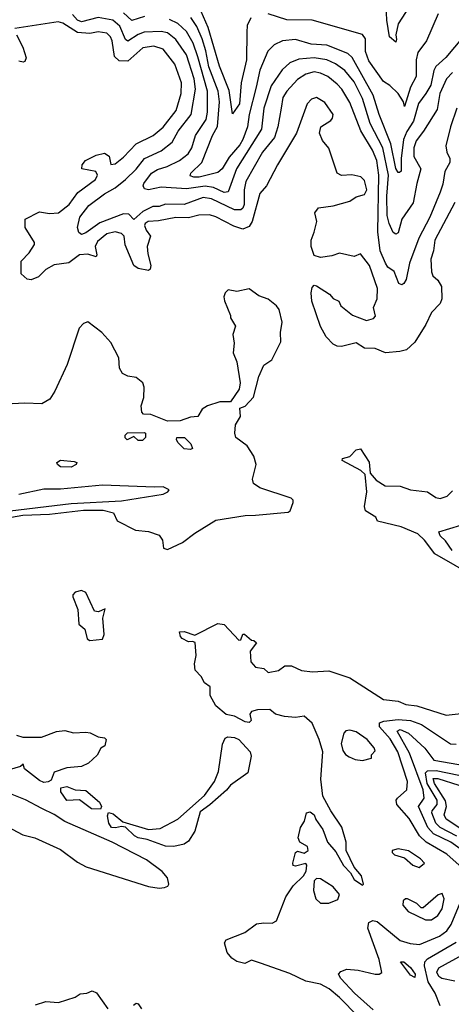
# Model space of a CAD drawing. Extents: x 1603745 to 1745082, y 385868 to 533966.
# Tile 479 of 646: x 1722810 to 1724869, y 441722 to 446417. Entities that reach past the tile are written whole.
import ezdxf

# ---------------------------------------------------------------- set-up
doc = ezdxf.new("R2010")
doc.units = 0

msp = doc.modelspace()

# ---------------------------------------------------------------- linework, layer by layer
at = {"layer": '0CON20XD'}
for points in [[(1724689.3, 446510.7), (1724615, 446396.9), (1724604.7, 446345), (1724608, 446322), (1724605, 446308.9), (1724574.7, 446335), (1724561.4, 446415), (1724558.2, 446485)], [(1724896, 445995), (1724865.3, 445905), (1724843.5, 445815), (1724847.5, 445785), (1724861.6, 445755), (1724861.1, 445735), (1724837.5, 445692.5), (1724828, 445632), (1724815.3, 445595), (1724765.8, 445475), (1724714.3, 445375), (1724670, 445255), (1724652.8, 445177.2), (1724642, 445158), (1724633, 445153), (1724619.3, 445159.3), (1724595.8, 445215.8), (1724566.5, 445236.5), (1724555.4, 445255), (1724529.1, 445315), (1724518.3, 445405), (1724523.6, 445675), (1724513.3, 445745), (1724493.7, 445793.7), (1724436.5, 445886.5), (1724385, 446022.1), (1724346.7, 446085), (1724325, 446109.5), (1724280.4, 446145), (1724245, 446162.2), (1724215, 446167.8), (1724175, 446157.4), (1724135, 446131.9), (1724083.5, 446075), (1724064.8, 446045), (1724057.5, 445995), (1724041.7, 445905), (1724025, 445855.5), (1723968.9, 445785), (1723889.4, 445645), (1723880.8, 445605), (1723880.9, 445535), (1723875, 445517.8), (1723865, 445510), (1723835, 445510.6), (1723725, 445561.8), (1723685, 445568.1), (1723595, 445536.1), (1723505, 445537.1), (1723475, 445525.4), (1723445, 445525.7), (1723397.4, 445502.6), (1723355, 445463.8), (1723329.8, 445489.8), (1723305, 445490.2), (1723191.8, 445448.2), (1723125, 445401.1), (1723105, 445393.1), (1723091.7, 445401.7), (1723086.2, 445425), (1723096.7, 445475), (1723139.6, 445530.4), (1723214.1, 445585.9), (1723264.7, 445615), (1723315.3, 445655), (1723365, 445703.6), (1723405, 445755.3), (1723485, 445791.6), (1723536.9, 445833.1), (1723565.6, 445885), (1723628.1, 445965), (1723649.1, 446085), (1723642, 446135), (1723605, 446248.8), (1723555, 446322.9), (1723515, 446353.7), (1723485, 446360.3), (1723403.4, 446356.6), (1723375, 446345.7), (1723325, 446313.4), (1723315, 446322.7), (1723288.1, 446385), (1723254.7, 446414.7), (1723185, 446427.8), (1723105, 446406.8), (1723086.4, 446415), (1723062, 446442)], [(1723405, 446431.3), (1723345, 446413.2), (1723305, 446449.8)], [(1724925.2, 446334.8), (1724843.5, 446236.5), (1724795, 446193.3), (1724784.8, 446175), (1724771.9, 446105), (1724747.6, 446065), (1724713.1, 446016.9), (1724687.9, 445932.1), (1724656, 445884), (1724640.8, 445845), (1724629.6, 445755), (1724629.4, 445695), (1724621.8, 445688.2), (1724615, 445688.7), (1724605, 445706.5), (1724580.1, 445825), (1724525, 445964.5), (1724496, 446056), (1724396.4, 446236.4), (1724375.4, 446255), (1724275, 446294.8), (1724200.4, 446300.4), (1724125, 446322.2), (1724063.6, 446316.4), (1724023.6, 446296.4), (1723994, 446266), (1723955, 446175.8), (1723937.8, 446095), (1723904.3, 445965), (1723895.9, 445905), (1723875.1, 445845), (1723860.5, 445819.5), (1723809.2, 445760.8), (1723775, 445704.7), (1723755, 445688.7), (1723666.1, 445666.1), (1723640, 445665), (1723622.7, 445672.7), (1723626.2, 445685), (1723679.5, 445735), (1723729.7, 445865), (1723752.8, 445907.2), (1723762.9, 446025), (1723757.3, 446075), (1723711.5, 446191.5), (1723697.9, 446267.9), (1723679.6, 446325), (1723655, 446383.7), (1723626.4, 446426.4)], [(1723913.1, 446425), (1723895, 446388.8), (1723893.3, 446356.7), (1723892.2, 446225), (1723866.7, 446115), (1723857.8, 446015), (1723825, 445968), (1723809, 446079), (1723763.4, 446195), (1723709.3, 446379.3), (1723675.9, 446455.9)], [(1724806.5, 446445), (1724751.3, 446315), (1724709.5, 446260.5), (1724701.4, 446225), (1724701.3, 446145), (1724674.4, 446095.6), (1724645, 446003.3), (1724640.4, 446025), (1724615, 446065.4), (1724575, 446102.9), (1724545, 446121.5), (1724475, 446220.8), (1724460.2, 446265), (1724460, 446325), (1724445, 446346.4), (1724205, 446414.2), (1724084.7, 446415.3), (1723995, 446445.3)], [(1722816.2, 445205), (1722816.5, 445265), (1722855.1, 445304.9), (1722880.6, 445345), (1722880, 445355), (1722835.7, 445425), (1722836.7, 445465), (1722905, 445500), (1722952.3, 445492.3), (1722995, 445495.7), (1723045.2, 445535), (1723087, 445593), (1723171.5, 445655), (1723181.1, 445675), (1723172.5, 445692.5), (1723106, 445706), (1723107.5, 445725), (1723123.8, 445745), (1723175, 445770.9), (1723215, 445780.6), (1723235.9, 445765.9), (1723245, 445726.2), (1723265, 445728.9), (1723305, 445760.4), (1723365, 445823.9), (1723446.3, 445863.7), (1723495, 445903.5), (1723556.7, 445983.3), (1723580.6, 446065), (1723581.3, 446115), (1723550.7, 446205), (1723495, 446275.3), (1723450.5, 446290.5), (1723397.9, 446282.1), (1723325, 446218.9), (1723285, 446220.9), (1723261.7, 446241.7), (1723250.3, 446315), (1723242.9, 446335), (1723225, 446352.7), (1723185, 446359.3), (1723145, 446350.7), (1723085, 446354.9), (1723015, 446400.6), (1722993.6, 446406.4), (1722786.7, 446375)], [(1724874.2, 446165), (1724845.2, 446135), (1724814.8, 446065), (1724800.9, 445989.1), (1724736.8, 445885), (1724700.5, 445839.5), (1724690.5, 445805), (1724689.8, 445765), (1724722.8, 445705), (1724703.9, 445635), (1724686.7, 445543.3), (1724632.8, 445465), (1724615, 445401.1), (1724605, 445394.6), (1724592.3, 445402.3), (1724571.9, 445445), (1724563.2, 445483.2), (1724560.8, 445575), (1724568.9, 445675), (1724543, 445805), (1724482.2, 445922.2), (1724445, 446040.8), (1724405, 446119.5), (1724361.4, 446175), (1724316.8, 446206.8), (1724275, 446225.2), (1724215, 446234.5), (1724141.6, 446228.4), (1724098.4, 446211.6), (1724061.9, 446178.1), (1724009.4, 446100.6), (1723974.9, 445995.1), (1723963.3, 445895), (1723844.6, 445705.4), (1723804.8, 445595.2), (1723785, 445592.7), (1723735, 445615.7), (1723695, 445622.5), (1723605, 445610.1), (1723485, 445618.3), (1723425, 445605.4), (1723405, 445610.6), (1723399.2, 445625), (1723402.4, 445635), (1723439.1, 445685), (1723467.7, 445702.3), (1723513.5, 445716.5), (1723572.5, 445745), (1723613.6, 445776.4), (1723630.7, 445805), (1723649.2, 445865), (1723698.9, 445941.1), (1723706.1, 445975), (1723706.2, 446075), (1723660.3, 446239.7), (1723637.9, 446305), (1723605, 446360.3), (1723565, 446399.1), (1723525, 446417.3)], [(1722794.1, 446344.1), (1722825.3, 446285), (1722840.4, 446235), (1722835, 446218), (1722826.4, 446213.6), (1722805, 446218.1)], [(1724885.3, 445544.7), (1724790.4, 445365), (1724784.4, 445315), (1724771.9, 445275), (1724774.4, 445214.4), (1724781.2, 445195), (1724804.3, 445174.3), (1724822, 445145), (1724823.5, 445085), (1724816.2, 445063.8), (1724775, 445020), (1724746.7, 444963.3), (1724695, 444878.5), (1724655, 444842.9), (1724624.1, 444834.1), (1724555, 444828.6), (1724505, 444849.2), (1724455, 444850), (1724415, 444876.2), (1724345, 444858.8), (1724325, 444860), (1724305, 444870), (1724272.5, 444905), (1724244.2, 444954.2), (1724203.1, 445075), (1724200, 445115), (1724205, 445140), (1724215, 445150), (1724225, 445147.5), (1724287.3, 445107.3), (1724305, 445087.5), (1724332.5, 445075), (1724342.3, 445052.3), (1724397.8, 445007.8), (1724465, 444981.9), (1724497.9, 444992.1), (1724507.1, 445002.9), (1724497.3, 445045), (1724514.6, 445085.4), (1724516.2, 445135), (1724479.3, 445245), (1724435, 445300), (1724405, 445286.7), (1724335, 445303.3), (1724299.3, 445290.7), (1724245, 445283.3), (1724215, 445292.5), (1724200, 445335), (1724200, 445365), (1724215, 445403.8), (1724227.1, 445455), (1724218.6, 445495), (1724235, 445519.2), (1724305, 445528.6), (1724385, 445551.9), (1724415, 445571.2), (1724455, 445582.5), (1724465.2, 445605), (1724455, 445650), (1724437, 445667), (1724395, 445677.5), (1724345, 445673.3), (1724324, 445685), (1724284.3, 445804.3), (1724255, 445841.2), (1724240, 445875), (1724246.9, 445905), (1724294.7, 445935.3), (1724302.9, 445947.1), (1724304.7, 445965), (1724265, 446021.8), (1724225, 446045.4), (1724202, 446038), (1724181.5, 446015), (1724130, 445875), (1724039.2, 445725), (1723988, 445625), (1723955, 445587.1), (1723919.2, 445455), (1723905, 445430.3), (1723875, 445418.2), (1723831.6, 445431.6), (1723745, 445477), (1723715, 445486), (1723665, 445484.8), (1723615, 445471.4), (1723555, 445473.2), (1723472.6, 445457.4), (1723422.9, 445455), (1723408.7, 445445), (1723405.7, 445435), (1723413.2, 445413.2), (1723433.5, 445385), (1723417.9, 445335), (1723420.8, 445300.8), (1723436.2, 445245), (1723432.9, 445227.1), (1723425, 445221.4), (1723375, 445230), (1723355, 445243.8), (1723312.6, 445342.6), (1723308.6, 445385), (1723295, 445396.9), (1723265, 445405.3), (1723225, 445396.1), (1723180.8, 445359.2), (1723169.7, 445335), (1723178, 445295), (1723174.5, 445285.5), (1723135, 445297.9), (1723095, 445295.6), (1723045, 445257.5), (1722975, 445247.5), (1722934, 445225), (1722899.8, 445190.2), (1722865, 445175.6), (1722845, 445180), (1722816.2, 445205)], [(1722705, 444033.8), (1722824.5, 444054.5), (1722951.4, 444058.6), (1723115, 444077.6), (1723208, 444078), (1723258.1, 444065), (1723275, 444026.7), (1723362.2, 443982.2), (1723425, 443975.7), (1723475, 443958.8), (1723491.2, 443935), (1723496.4, 443896.4), (1723515, 443890), (1723585.9, 443924.1), (1723645, 443968.9), (1723745, 444030), (1723885, 444053), (1723934.1, 444054.1), (1724091.1, 444068.9), (1724100, 444075), (1724114.4, 444115), (1724114.4, 444125), (1724105, 444135.4), (1723955, 444184.5), (1723924.5, 444204.5), (1723920.8, 444225), (1723937.5, 444295), (1723927.5, 444335), (1723895, 444384.2), (1723841.2, 444425), (1723835.8, 444445), (1723839.2, 444485), (1723863.3, 444525), (1723860, 444565), (1723885.8, 444574.2), (1723925, 444617.5), (1723951.2, 444715), (1723975, 444770), (1724012.5, 444795), (1724055, 444880), (1724053.3, 444925), (1724061.4, 444975), (1724047.1, 445035), (1724035, 445052), (1723995, 445083.3), (1723950.3, 445100.3), (1723905, 445133.8), (1723845, 445120), (1723805, 445128.8), (1723790, 445115), (1723783.8, 445095), (1723786.7, 445076.7), (1723815.8, 445005.8), (1723816.2, 444995), (1723838.8, 444955), (1723826, 444915), (1723833.6, 444873.6), (1723828.3, 444828.3), (1723845.8, 444785), (1723861.2, 444685), (1723856.7, 444655), (1723816.2, 444593.8), (1723765, 444593.8), (1723705, 444576.2), (1723680.5, 444559.5), (1723660, 444525), (1723625, 444521.2), (1723575, 444504.2), (1723515, 444502), (1723435, 444533.8), (1723400, 444535), (1723392.5, 444545), (1723390, 444575), (1723402.5, 444615), (1723403.3, 444665), (1723396.7, 444685), (1723365, 444711.2), (1723325, 444716.2), (1723300.3, 444730.3), (1723285.8, 444755), (1723282.9, 444805), (1723245, 444876.7), (1723201.2, 444925), (1723135, 444976.2), (1723115, 444968), (1723093.7, 444946.3), (1723036.9, 444773.1), (1722976.7, 444645), (1722952.9, 444607.1), (1722915, 444584.5), (1722835, 444588.9), (1722774.5, 444584.5)], [(1723395, 444410), (1723375, 444410), (1723355, 444430), (1723323, 444413), (1723313, 444423), (1723312.5, 444435), (1723323.9, 444446.1), (1723405, 444447.5), (1723410, 444445), (1723410, 444425), (1723395, 444410)], [(1723625, 444367.5), (1723595, 444370), (1723565, 444400), (1723557.5, 444415), (1723560, 444425), (1723596.7, 444425), (1723626.7, 444395), (1723635, 444372.5), (1723625, 444367.5)], [(1724985, 443759.1), (1724790.1, 443870.1), (1724741.8, 443935), (1724708.9, 443965), (1724629, 443999), (1724517.5, 444025), (1724509.2, 444045), (1724460, 444075), (1724455.5, 444095), (1724466.2, 444165), (1724458.5, 444248.5), (1724437.4, 444267.4), (1724348.8, 444315), (1724350, 444325), (1724385, 444334.3), (1724415, 444366), (1724435, 444370), (1724477.6, 444307.6), (1724481.2, 444255), (1724510.7, 444220.7), (1724553.3, 444193.3), (1724625, 444192.7), (1724675, 444175.2), (1724754.7, 444164.7), (1724795, 444138.2), (1724815, 444133.9), (1724848.8, 444145), (1724875, 444170.8)], [(1723055, 444283.1), (1723005, 444284.3), (1722990, 444295), (1722987.5, 444305), (1723005, 444316), (1723070.5, 444310.5), (1723082.5, 444305), (1723080, 444295), (1723055, 444283.1)], [(1722725, 444069.4), (1723055, 444109.5), (1723295, 444122.4), (1723495, 444154.5), (1723516.7, 444165), (1723523.3, 444175), (1723495, 444190), (1723453, 444187), (1723205, 444197.1), (1723005, 444177.9), (1722925, 444178.5), (1722805, 444151.9)], [(1724873.2, 443885), (1724841.9, 443931.9), (1724815, 443955.6), (1724809.5, 443975), (1724915, 444007.1)], [(1723145, 443456.2), (1723205, 443462.5), (1723213.3, 443485), (1723206.2, 443563.8), (1723217, 443607), (1723186.4, 443593.6), (1723166.4, 443596.4), (1723125.5, 443685.5), (1723105, 443694.2), (1723075, 443686.2), (1723063.8, 443675), (1723064, 443665), (1723087.8, 443605), (1723091.2, 443535), (1723120.7, 443510.7), (1723131.2, 443465), (1723145, 443456.2)], [(1724423.9, 441663.9), (1724335, 441753.8), (1724285.6, 441795), (1724245, 441817.2), (1724175, 441831.9), (1724099.1, 441869.1), (1723958.4, 441918.4), (1723915, 441932.5), (1723883.6, 441916.4), (1723845, 441925.7), (1723821.2, 441941.2), (1723799.3, 441969.3), (1723786.7, 442015), (1723795, 442030), (1723883.8, 442065), (1723940, 442105), (1723975, 442111.1), (1724015, 442108.6), (1724035, 442120), (1724079.4, 442235), (1724113.9, 442286.1), (1724164, 442335), (1724176.4, 442356.4), (1724180, 442385), (1724175, 442392.5), (1724125, 442380), (1724114.4, 442384.4), (1724112.9, 442395), (1724125, 442446.2), (1724135, 442452), (1724167.5, 442442.5), (1724186, 442455), (1724183.3, 442475), (1724145.6, 442495.6), (1724138.9, 442515), (1724149.2, 442565), (1724168, 442595), (1724178.8, 442635), (1724195, 442638.9), (1724214.2, 442625), (1724222.7, 442602.7), (1724255.6, 442555.6), (1724278, 442495), (1724318.1, 442448.1), (1724353.8, 442383.8), (1724388.1, 442348.1), (1724405, 442316.7), (1724445, 442290), (1724450, 442295), (1724440, 442335), (1724406.1, 442376.1), (1724366.7, 442455), (1724368, 442495), (1724347, 442567), (1724294.5, 442644.5), (1724256.7, 442715), (1724247.1, 442795), (1724256.7, 442925), (1724238.8, 442985), (1724205, 443062.5), (1724166.4, 443096.4), (1724125, 443088.8), (1724073.6, 443093.6), (1724030, 443105), (1724003, 443127), (1723945, 443126.7), (1723915, 443117.5), (1723907.5, 443105), (1723913.8, 443075), (1723903.9, 443066.1), (1723885, 443069.2), (1723835, 443095.7), (1723795, 443104.1), (1723745.5, 443145), (1723718, 443195), (1723719.2, 443235), (1723692, 443255), (1723675.6, 443285.6), (1723646.2, 443315), (1723644.3, 443345), (1723651.9, 443385), (1723646.7, 443446.7), (1723635, 443452.5), (1723615, 443450), (1723585, 443466.7), (1723576.7, 443475), (1723572.5, 443497.5), (1723595, 443500), (1723645, 443482.5), (1723755, 443537.5), (1723785, 443532.5), (1723855, 443457.5), (1723865, 443460), (1723873.6, 443486.4), (1723883, 443487), (1723915, 443457.5), (1723927, 443457), (1723940, 443445), (1723910, 443405), (1723912.5, 443355), (1723935, 443330), (1723975, 443322.5), (1723995, 443303.8), (1724045, 443313.8), (1724075, 443336), (1724106.1, 443336.1), (1724153.6, 443313.6), (1724207, 443307), (1724285, 443311.2), (1724385, 443279.1), (1724544.8, 443174.8), (1724615, 443166.9), (1724651.7, 443151.7), (1724705, 443144.3), (1724845, 443100.2), (1724945, 443111.5)], [(1724906.1, 442385), (1724848.3, 442438.3), (1724749.2, 442495), (1724716.4, 442525), (1724668.3, 442608.3), (1724609.2, 442675), (1724606.2, 442695), (1724611.8, 442705), (1724657.5, 442745), (1724660, 442785), (1724614.1, 442925), (1724576.9, 442986.9), (1724526.9, 443045), (1724525.6, 443064.4), (1724547.6, 443072.4), (1724615, 443079.9), (1724674.9, 443074.9), (1724726, 443056), (1724865, 442963.8), (1724891.9, 442961.9)], [(1722795, 443005.8), (1722825, 442996.2), (1722914.1, 442995.9), (1722985, 443022), (1723025, 443027.5), (1723066.1, 443016.1), (1723125, 443020), (1723145.8, 443015.8), (1723185, 442997.5), (1723215, 442992.5), (1723222.5, 442985), (1723216.1, 442953.9), (1723197, 442943), (1723179.5, 442910.5), (1723138.6, 442871.4), (1723105, 442855.7), (1723035, 442850), (1722975, 442828.8), (1722959.4, 442790.6), (1722945, 442782.9), (1722925, 442780)], [(1723545, 442474.6), (1723505, 442476.1), (1723418, 442508), (1723375, 442516.4), (1723357.5, 442525), (1723315, 442566), (1723295, 442570), (1723267.3, 442562.7), (1723247.5, 442565), (1723234.5, 442585), (1723228.9, 442621.1), (1723233.6, 442636.4), (1723255, 442629.6), (1723302.5, 442592.5), (1723425, 442555.4), (1723480, 442560), (1723565, 442604.6), (1723692.2, 442717.8), (1723739.6, 442785), (1723757.7, 442832.3), (1723777.4, 442962.6), (1723789.5, 442990.5), (1723803.5, 442996.5), (1723835, 442993.9), (1723855, 442984.6), (1723909.2, 442925), (1723914, 442905), (1723897.5, 442825), (1723815, 442767.5), (1723797.2, 442742.8), (1723716.3, 442673.7), (1723670.8, 442639.2), (1723645, 442547.5), (1723615, 442499.2), (1723594.6, 442485.4), (1723545, 442474.6)], [(1724445, 442883.8), (1724487.5, 442895), (1724488.3, 442911.7), (1724505, 442930), (1724500.8, 442945), (1724467.8, 442985), (1724415, 443020.4), (1724385, 443029.5), (1724365, 443026), (1724356, 443015), (1724343.8, 442965), (1724351.7, 442931.7), (1724363.6, 442913.6), (1724382.3, 442902.3), (1724409.5, 442889.5), (1724445, 442883.8)], [(1724922.7, 442455), (1724867, 442495), (1724784.1, 442534.1), (1724756.2, 442565), (1724712.1, 442665), (1724738.8, 442705), (1724735.3, 442745), (1724668.7, 442918.7), (1724610.2, 443025), (1724625, 443031.4), (1724665, 443015.2), (1724742.6, 442942.6), (1724785.8, 442885.8), (1724905, 442865.8)], [(1722925, 442780), (1722905, 442789.4), (1722833.3, 442845), (1722827, 442867), (1722813.8, 442856.2), (1722760, 442840)], [(1724895, 442524.1), (1724815.2, 442565.2), (1724795.7, 442585), (1724776.3, 442635), (1724777.2, 442645), (1724802, 442675), (1724800.9, 442695), (1724754.5, 442775), (1724746.2, 442825), (1724755.3, 442834.7), (1724796, 442836), (1724905, 442814)], [(1723195, 442652), (1723153.2, 442653.2), (1723095, 442696.9), (1723034.1, 442694.1), (1723006.2, 442735), (1723006.2, 442753.8), (1723035, 442760.8), (1723075, 442744.4), (1723125, 442742), (1723190.8, 442685), (1723200, 442665), (1723195, 442652)], [(1724975, 442519.5), (1724843.7, 442605), (1724834.3, 442625), (1724845.6, 442664.4), (1724841.8, 442691.8), (1724789.3, 442775), (1724782.2, 442797.8), (1724805, 442798.6), (1725005, 442734.5)], [(1722697.1, 442597.1), (1722825, 442530.4), (1722882.2, 442515), (1723005, 442460.3), (1723085, 442399.4), (1723127.5, 442377.5), (1723425, 442284.1), (1723474.5, 442275.5), (1723501.1, 442278.9), (1723516.7, 442285), (1723521.2, 442295), (1723514.4, 442325), (1723490, 442355), (1723415, 442410.7), (1723250.3, 442495), (1723025, 442593.4), (1722975, 442626.9), (1722915.8, 442655.8), (1722837.3, 442697.3), (1722701.4, 442751.4)], [(1724715, 442374.5), (1724741.2, 442395), (1724722, 442415), (1724665, 442454), (1724615, 442463.8), (1724587.5, 442455), (1724586.7, 442445), (1724597.5, 442435), (1724645, 442419.5), (1724685.7, 442385), (1724715, 442374.5)], [(1724245, 442204.4), (1724285, 442204.5), (1724327.9, 442222.1), (1724336.2, 442245), (1724305, 442282), (1724245, 442320), (1724225, 442322.5), (1724215, 442310), (1724211.9, 442265), (1724222.9, 442225), (1724245, 442204.4)], [(1724745, 442124.4), (1724775, 442124.6), (1724805, 442146.1), (1724825, 442176.7), (1724835.2, 442225), (1724825, 442250), (1724806, 442244), (1724735, 442182.5), (1724725, 442182.5), (1724705, 442202.5), (1724660, 442225), (1724650, 442225), (1724640, 442215), (1724637.5, 442195), (1724663.3, 442165), (1724745, 442124.4)], [(1724496, 441696), (1724407.2, 441775), (1724341.3, 441845), (1724330, 441865), (1724341.1, 441878.9), (1724370.9, 441889.1), (1724425.2, 441885.2), (1724505, 441866.2), (1724524.4, 441865.6), (1724536.7, 441873.3), (1724524.1, 441935), (1724470.3, 442085), (1724475, 442111.4), (1724495, 442121.2), (1724515, 442116.7), (1724625, 442026.1), (1724672.2, 442012.2), (1724717.1, 442007.1), (1724812.7, 442047.3), (1724847.5, 442072.5), (1724867.8, 442102.2), (1724911.6, 442205)], [(1724815.7, 441714.3), (1724791.9, 441775), (1724759.2, 441829.2), (1724741.1, 441905), (1724743.1, 441925), (1724755, 441938.8), (1724891.5, 442018.5)], [(1724695, 441849.4), (1724675, 441860.8), (1724626, 441925), (1724642.5, 441925), (1724675, 441897.2), (1724696.6, 441865), (1724695, 441849.4)], [(1724885, 441832.3), (1724823.2, 441845), (1724809.5, 441855), (1724800.4, 441875), (1724808.8, 441895), (1724922.7, 441957.3)], [(1722885, 441720), (1722934.1, 441735.9), (1722995, 441730), (1723075, 441756.7), (1723098.3, 441771.7), (1723130, 441775), (1723155, 441786.2), (1723175.9, 441775.9), (1723229.7, 441699.7)], [(1723352.9, 441717.1), (1723365, 441726.7), (1723375, 441724), (1723390.3, 441700.3)]]:
    msp.add_lwpolyline(points, dxfattribs=at)

doc.saveas('drawing.dxf')
